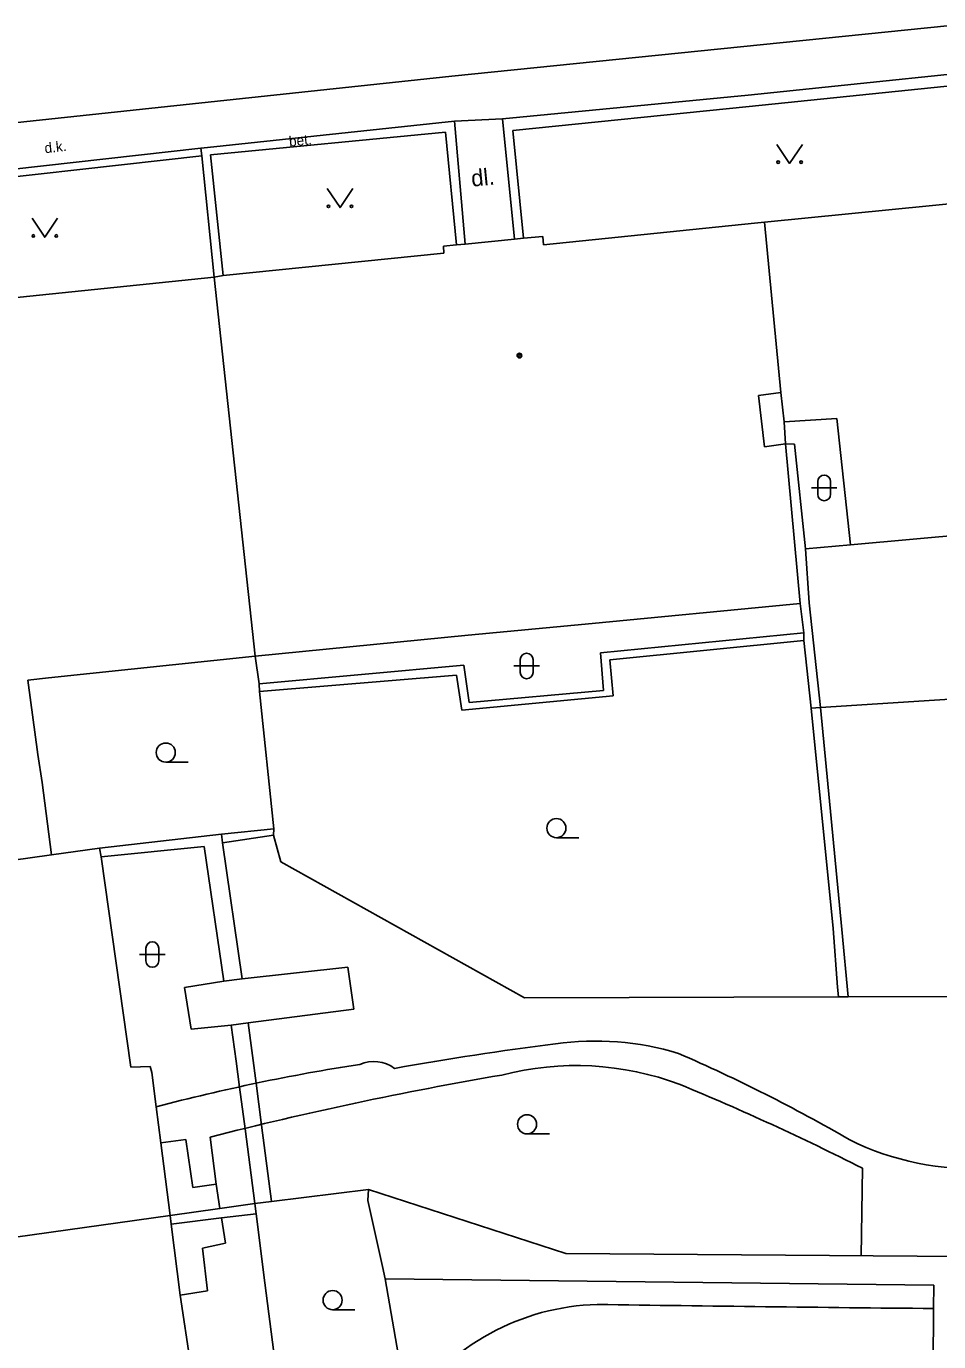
# Model space of a CAD drawing. Extents: x -600309 to -598967, y -1161267 to -1160292.
# Drawn here: x -599120 to -599084.3, y -1160470.8 to -1160419.3 of the extents above; entities that cross this region are included whole.
import ezdxf

# ---------------------------------------------------------------- set-up
doc = ezdxf.new("R2010")
doc.units = 0
for name, color, linetype in [('Level 10', 7, 'Continuous'), ('Level 11', 7, 'Continuous'), ('Level 36', 7, 'Continuous'), ('Level 39', 7, 'Continuous'), ('Level 40', 7, 'Continuous'), ('Level 5', 7, 'Continuous'), ('Level 51', 7, 'Continuous'), ('Level 54', 7, 'Continuous'), ('Level 7', 7, 'Continuous')]:
    doc.layers.add(name, color=color, linetype=linetype)

msp = doc.modelspace()

# ---------------------------------------------------------------- linework, layer by layer
at = {"layer": 'Level 10'}
for points in [[(-599103.37, -1160421.23), (-599079.07, -1160418.76)], [(-599136.08, -1160424.76), (-599134.47, -1160424.58), (-599122.11, -1160423.23), (-599103.37, -1160421.23)]]:
    msp.add_lwpolyline(points, dxfattribs=at)
at = {"layer": 'Level 11'}
for points in [[(-599103.27, -1160422.99), (-599101.38, -1160422.9)], [(-599112.84, -1160462.81), (-599112.6, -1160464.66)], [(-599087.33, -1160467.46), (-599087.28, -1160464.03)]]:
    msp.add_lwpolyline(points, dxfattribs=at)
for centre, radius, start, end in [((-599085.923, -1160568.1644), 109.8233, 97.00155, 100.326721), ((-599097.7301, -1160470.1591), 11.112, 73.04691, 98.17386), ((-599106.435, -1160461.2384), 1.3897, 53.58577, 113.09163), ((-599120.5475, -1160519.5393), 65.4225, 59.933019, 66.528355), ((-599094.76, -1160538.5934), 79.5772, 98.833356, 104.69748), ((-599077.0953, -1160602.8457), 144.5257, 99.685373, 104.319217), ((-599098.4981, -1160471.5817), 11.574, 69.36856, 104.57145), ((-599134.085, -1160556.5052), 103.6454, 63.154403, 67.499034), ((-599082.9588, -1160453.2322), 10.8167, 243.59018, 273.3859), ((-599097.4126, -1160478.6637), 9.2973, 91.58655, 145.66682), ((-599061.5849, -1158039.7935), 2429.8445, 269.149082, 269.45989)]:
    msp.add_arc(centre, radius, start, end, dxfattribs=at)
at = {"layer": 'Level 36'}
for p, q in [((-599089.026, -1160437.116), (-599089.026, -1160437.616)), ((-599088.526, -1160437.116), (-599088.526, -1160437.616)), ((-599089.276, -1160437.366), (-599088.276, -1160437.366)), ((-599100.936, -1160444.346), (-599099.936, -1160444.346)), ((-599100.686, -1160444.096), (-599100.686, -1160444.596)), ((-599100.186, -1160444.096), (-599100.186, -1160444.596)), ((-599114.58, -1160448.115), (-599113.705, -1160448.115)), ((-599099.27, -1160451.075), (-599098.395, -1160451.075)), ((-599115.606, -1160455.6559), (-599114.606, -1160455.6559)), ((-599115.356, -1160455.4059), (-599115.356, -1160455.9059)), ((-599114.856, -1160455.4059), (-599114.856, -1160455.9059)), ((-599100.42, -1160462.685), (-599099.545, -1160462.685)), ((-599108.04, -1160469.575), (-599107.165, -1160469.575))]:
    msp.add_line(p, q, dxfattribs=at)
for points in [[(-599090.63, -1160423.9), (-599090.13, -1160424.65), (-599089.63, -1160423.9)], [(-599108.25, -1160425.63), (-599107.75, -1160426.38), (-599107.25, -1160425.63)], [(-599119.82, -1160426.79), (-599119.32, -1160427.54), (-599118.82, -1160426.79)]]:
    msp.add_lwpolyline(points, dxfattribs=at)
for centre, radius in [((-599090.5802, -1160424.5998), 0.05), ((-599089.6808, -1160424.5998), 0.05), ((-599108.2002, -1160426.3298), 0.05), ((-599107.3008, -1160426.3298), 0.05), ((-599119.7702, -1160427.4898), 0.05), ((-599118.8708, -1160427.4898), 0.05), ((-599114.5801, -1160447.7399), 0.375), ((-599099.2701, -1160450.6999), 0.375), ((-599100.4201, -1160462.3099), 0.375), ((-599108.0401, -1160469.1999), 0.375)]:
    msp.add_circle(centre, radius, dxfattribs=at)
for centre, start, end in [((-599088.7757, -1160437.1163), 0, 180), ((-599088.7757, -1160437.6163), 180, 0), ((-599100.4357, -1160444.0963), 0, 180), ((-599100.4357, -1160444.5963), 180, 0), ((-599115.1057, -1160455.4062), 0, 180), ((-599115.1057, -1160455.9062), 180, 0)]:
    msp.add_arc(centre, 0.25, start, end, dxfattribs=at)
at = {"layer": 'Level 39'}
for radius in [0.09, 0.0398]:
    msp.add_circle((-599100.7199, -1160432.18), radius, dxfattribs=at)
at = {"layer": 'Level 5'}
for points in [[(-599091.12, -1160426.95), (-599077.95, -1160425.64)], [(-599099.78, -1160427.84), (-599091.5, -1160426.99)], [(-599091.5, -1160426.99), (-599091.12, -1160426.95)], [(-599090.48, -1160433.63), (-599091.12, -1160426.95)], [(-599103.69, -1160427.89), (-599103.19, -1160427.84)], [(-599103.68, -1160428.1599), (-599103.69, -1160427.89)], [(-599103.19, -1160427.84), (-599102.84, -1160427.81)], [(-599102.84, -1160427.81), (-599100.9099, -1160427.62)], [(-599100.9099, -1160427.62), (-599100.56, -1160427.58)], [(-599100.56, -1160427.58), (-599099.8, -1160427.51)], [(-599099.8, -1160427.51), (-599099.78, -1160427.84)], [(-599112.33, -1160429.04), (-599103.68, -1160428.1599)], [(-599124.23, -1160430.29), (-599112.68, -1160429.1)], [(-599112.68, -1160429.1), (-599112.33, -1160429.04)], [(-599111.08, -1160443.96), (-599112.68, -1160429.1)], [(-599090.48, -1160433.63), (-599091.35, -1160433.74)], [(-599091.35, -1160433.74), (-599091.12, -1160435.75)], [(-599090.35, -1160434.77), (-599090.48, -1160433.63)], [(-599088.28, -1160434.65), (-599090.35, -1160434.77)], [(-599087.74, -1160439.6), (-599088.28, -1160434.65)], [(-599091.12, -1160435.75), (-599090.29, -1160435.64)], [(-599089.7199, -1160441.9), (-599090.29, -1160435.64)], [(-599080.64, -1160438.96), (-599082.97, -1160439.17), (-599087.74, -1160439.6)], [(-599089.7199, -1160441.9), (-599098.14, -1160442.71)], [(-599098.14, -1160442.71), (-599102.73, -1160443.14)], [(-599102.73, -1160443.14), (-599111.08, -1160443.96)], [(-599111.08, -1160443.96), (-599119.17, -1160444.81)], [(-599119.17, -1160444.81), (-599119.99, -1160444.9)], [(-599119.99, -1160444.9), (-599119.59, -1160447.81)], [(-599119.59, -1160447.81), (-599119.43, -1160448.9099)], [(-599119.43, -1160448.9099), (-599119.06, -1160451.75)], [(-599119.06, -1160451.75), (-599117.18, -1160451.49)], [(-599117.18, -1160451.49), (-599117.11, -1160451.83)], [(-599131.54, -1160453.5), (-599119.06, -1160451.75)], [(-599117.11, -1160451.83), (-599115.95, -1160460.07)], [(-599115.95, -1160460.07), (-599115.19, -1160460.05)], [(-599115.19, -1160460.05), (-599115.12, -1160460.28)], [(-599115.12, -1160460.28), (-599114.95, -1160461.62), (-599114.77, -1160463.03)], [(-599114.77, -1160463.03), (-599114.4099, -1160465.89)], [(-599129.9, -1160468.05), (-599114.4099, -1160465.89)], [(-599114.4099, -1160465.89), (-599114.37, -1160466.23)], [(-599114.37, -1160466.23), (-599114.02, -1160469)], [(-599114.02, -1160469), (-599113.61, -1160471.7)]]:
    msp.add_lwpolyline(points, dxfattribs=at)
at = {"layer": 'Level 51'}
for points in [[(-599090.29, -1160435.64), (-599090.35, -1160434.77)], [(-599089.57, -1160443.05), (-599089.7199, -1160441.9)], [(-599097.17, -1160444.11), (-599089.57, -1160443.35)], [(-599089.57, -1160443.35), (-599089.57, -1160443.05)], [(-599089.57, -1160443.35), (-599089.29, -1160446)], [(-599110.92, -1160445.04), (-599111.08, -1160443.96)], [(-599097.04, -1160445.52), (-599097.17, -1160444.11)], [(-599110.9, -1160445.35), (-599103.19, -1160444.71)], [(-599103.19, -1160444.71), (-599102.98, -1160446.08)], [(-599110.9, -1160445.35), (-599110.92, -1160445.04)], [(-599110.35, -1160450.73), (-599110.9, -1160445.35)], [(-599088.92, -1160445.9699), (-599077.75, -1160445.26)], [(-599102.98, -1160446.08), (-599097.04, -1160445.52)], [(-599089.29, -1160446), (-599088.92, -1160445.9699)], [(-599089.29, -1160446), (-599088.42, -1160454.64)], [(-599117.18, -1160451.49), (-599112.39, -1160450.94)], [(-599112.39, -1160450.94), (-599110.35, -1160450.73)], [(-599112.36, -1160451.28), (-599112.39, -1160450.94)], [(-599110.35, -1160450.73), (-599110.36, -1160450.98)], [(-599110.36, -1160450.98), (-599110.07, -1160452.02)], [(-599111.59, -1160456.61), (-599112.36, -1160451.28)], [(-599110.07, -1160452.02), (-599100.52, -1160457.35)], [(-599088.25, -1160456.93), (-599088.42, -1160454.64)], [(-599107.44, -1160456.15), (-599111.59, -1160456.61)], [(-599107.21, -1160457.8), (-599107.44, -1160456.15)], [(-599088.2199, -1160457.31), (-599088.25, -1160456.93)], [(-599087.84, -1160457.31), (-599082.16, -1160457.3), (-599069.52, -1160457.28)], [(-599111.35, -1160458.33), (-599107.21, -1160457.8)], [(-599100.52, -1160457.35), (-599088.2199, -1160457.31)], [(-599088.2199, -1160457.31), (-599087.84, -1160457.31)], [(-599111.04, -1160460.7), (-599111.35, -1160458.33)], [(-599110.83, -1160462.34), (-599111.04, -1160460.7)], [(-599110.44, -1160465.34), (-599110.83, -1160462.34)], [(-599110.44, -1160465.34), (-599106.64, -1160464.86)], [(-599106.6599, -1160465.29), (-599106.64, -1160464.86)], [(-599106.64, -1160464.86), (-599098.9, -1160467.37)], [(-599112.46, -1160465.61), (-599111.09, -1160465.42)], [(-599111.09, -1160465.42), (-599110.44, -1160465.34)], [(-599106.09, -1160467.88), (-599106.6599, -1160465.29)], [(-599114.4099, -1160465.89), (-599112.46, -1160465.61)], [(-599098.9, -1160467.37), (-599069.64, -1160467.6)], [(-599105.98, -1160468.37), (-599106.09, -1160467.88)], [(-599105.98, -1160468.37), (-599105.4099, -1160471.69)]]:
    msp.add_lwpolyline(points, dxfattribs=at)
at = {"layer": 'Level 54'}
for points in [[(-599090.29, -1160435.64), (-599089.94, -1160435.65)], [(-599089.94, -1160435.65), (-599089.51, -1160439.75)], [(-599089.51, -1160439.75), (-599087.74, -1160439.6)], [(-599089.51, -1160439.75), (-599089.36, -1160441.87)], [(-599089.36, -1160441.87), (-599088.92, -1160445.9699)], [(-599097.54, -1160443.83), (-599089.57, -1160443.05)], [(-599097.42, -1160445.31), (-599097.54, -1160443.83)], [(-599110.92, -1160445.04), (-599102.9, -1160444.31)], [(-599102.9, -1160444.31), (-599102.69, -1160445.78)], [(-599102.69, -1160445.78), (-599097.42, -1160445.31)], [(-599088.08, -1160454.67), (-599088.92, -1160445.9699)], [(-599112.36, -1160451.28), (-599110.36, -1160450.98)], [(-599117.11, -1160451.83), (-599113.08, -1160451.42)], [(-599113.08, -1160451.42), (-599112.31, -1160456.7)], [(-599087.84, -1160457.31), (-599088.08, -1160454.67)], [(-599112.31, -1160456.7), (-599113.84, -1160456.95)], [(-599112.31, -1160456.7), (-599111.59, -1160456.61)], [(-599113.84, -1160456.95), (-599113.59, -1160458.58)], [(-599112.01, -1160458.42), (-599111.35, -1160458.33)], [(-599113.59, -1160458.58), (-599112.01, -1160458.42)], [(-599112.01, -1160458.42), (-599111.82, -1160459.84)], [(-599111.82, -1160459.84), (-599111.69, -1160460.85)], [(-599111.69, -1160460.85), (-599111.47, -1160462.49)], [(-599114.77, -1160463.03), (-599113.79, -1160462.9099)], [(-599113.79, -1160462.9099), (-599113.52, -1160464.79)], [(-599111.47, -1160462.49), (-599111.09, -1160465.42)], [(-599113.52, -1160464.79), (-599112.6, -1160464.6599)], [(-599112.6, -1160464.6599), (-599112.46, -1160465.61)], [(-599111.04, -1160465.82), (-599111.09, -1160465.42)], [(-599114.37, -1160466.23), (-599112.4, -1160465.98)], [(-599112.4, -1160465.98), (-599111.04, -1160465.82)], [(-599112.4, -1160465.98), (-599112.24, -1160466.9699)], [(-599111.04, -1160465.82), (-599110.7, -1160468.52)], [(-599112.24, -1160466.9699), (-599113.14, -1160467.17)], [(-599113.14, -1160467.17), (-599112.95, -1160468.84)], [(-599110.7, -1160468.52), (-599110.35, -1160471.26)], [(-599105.98, -1160468.37), (-599084.48, -1160468.62)], [(-599084.48, -1160468.62), (-599084.49, -1160469.53), (-599084.54, -1160478.42)], [(-599112.95, -1160468.84), (-599114.02, -1160469)]]:
    msp.add_lwpolyline(points, dxfattribs=at)
at = {"layer": 'Level 7'}
for points in [[(-599091.76, -1160421.9699), (-599079.17, -1160420.67)], [(-599091.71, -1160422.42), (-599079.25, -1160421.13)], [(-599101.38, -1160422.9), (-599091.76, -1160421.9699)], [(-599100.98, -1160423.36), (-599091.71, -1160422.42)], [(-599103.27, -1160422.99), (-599112.94, -1160424.02)], [(-599103.27, -1160422.99), (-599112.94, -1160424.02)], [(-599102.84, -1160427.81), (-599103.27, -1160422.99)], [(-599100.9099, -1160427.62), (-599101.38, -1160422.9)], [(-599112.82, -1160424.31), (-599103.62, -1160423.42)], [(-599103.19, -1160427.84), (-599103.62, -1160423.42)], [(-599100.56, -1160427.58), (-599100.98, -1160423.36)], [(-599112.94, -1160424.02), (-599113.2, -1160424.05), (-599125.55, -1160425.43)], [(-599112.68, -1160429.1), (-599113.17, -1160424.35), (-599113.2, -1160424.05)], [(-599125.52, -1160425.73), (-599124.68, -1160425.64), (-599124.37, -1160425.61), (-599113.17, -1160424.35)], [(-599112.33, -1160429.04), (-599112.82, -1160424.31)]]:
    msp.add_lwpolyline(points, dxfattribs=at)

# ---------------------------------------------------------------- texts
at = {"layer": 'Level 40'}
for s, height, rotation, p in [('d.k.', 0.4, 6.40055, (-599119.31, -1160424.25)), ('bet.', 0.4, 6.09941, (-599109.73, -1160423.99)), ('dl.', 0.65, 5.62, (-599102.58, -1160425.56))]:
    msp.add_text(s, height=height, rotation=rotation, dxfattribs=at).set_placement(p)

doc.saveas('drawing.dxf')
